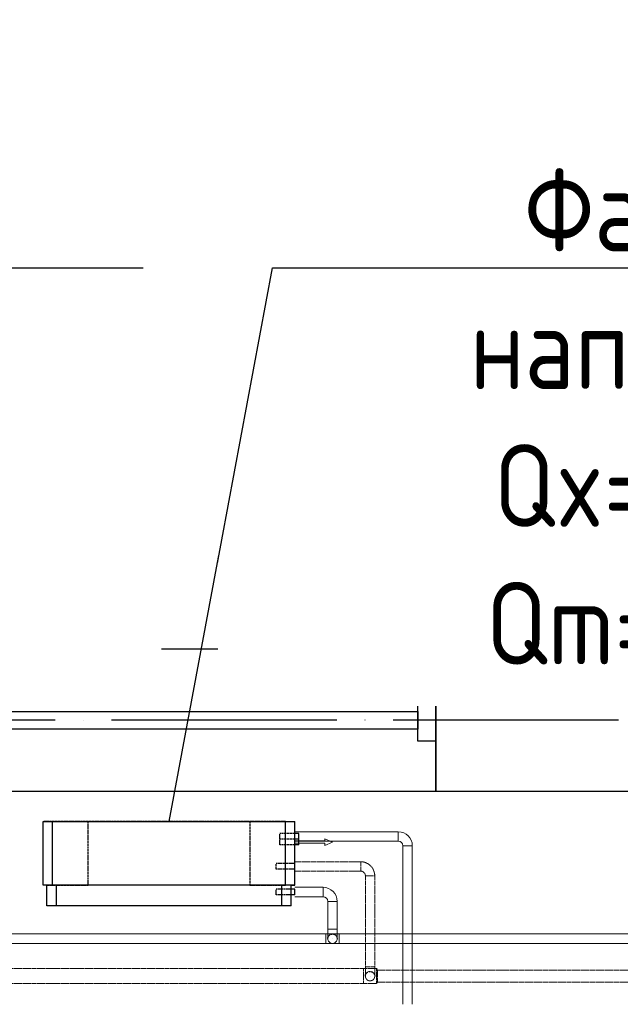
# Model space of a CAD drawing. Header units: millimetres. Extents: x 9824119 to 13672909, y -72394 to 462135.
# Tile 399 of 656: x 10234938 to 10236536, y 22706 to 25328. Entities that reach past the tile are written whole.
import ezdxf
from ezdxf import colors
from ezdxf.entities.mleader import LeaderData, LeaderLine
from ezdxf.math import Vec2, Vec3

# ---------------------------------------------------------------- set-up
doc = ezdxf.new("R2010")
doc.units = ezdxf.units.MM
for name, pattern in [('ACAD_ISO04W100', [30, 24, -3, 0, -3]), ('Hidden', [3, 2, -1]), ('UnderFloor', [7.5, 6, -1.5])]:
    doc.linetypes.add(name, pattern=pattern)
for name, color, linetype in [('1', 7, 'Continuous'), ('MAGI_GENERAL', 7, 'Continuous'), ('PIPE-H1', 7, 'Continuous'), ('PIPE-H1-COMPONENT-', 7, 'Continuous')]:
    doc.layers.add(name, color=color, linetype=linetype)
doc.layers.add('Оси', color=1, linetype='ACAD_ISO04W100', lineweight=0)
doc.styles.add('ISO_1.0', font='isocpeur.ttf')
doc.styles.add('ISOCPEUR', font='isocpeui.ttf')
doc.styles.add('СПДС', font='isocpeur.ttf')

# ---------------------------------------------------------------- blocks, each defined once
blk = doc.blocks.new('A$C20AA0F24')
at = {"color": 5}
for points in [[(-1878, 241.4), (-458, 241.4), (-458, 621.4), (-1878, 621.4)], [(-1830.5, 375.9), (-1830.5, 486.9), (-1878, 486.9), (-1878, 375.9)], [(-458, 375.9), (-458, 486.9), (-505.5, 486.9), (-505.5, 375.9)], [(-505.5, 407.7), (-505.5, 455.2), (-1830.5, 455.2), (-1830.5, 407.7)]]:
    blk.add_lwpolyline(points, close=True, dxfattribs=at)
blk = doc.blocks.new('ршролрролрр')
at = {"color": 253, "lineweight": 25}
blk.add_lwpolyline([(1584064.1, 1344702.2), (1582674.1, 1344702.2), (1582674.1, 1345082.2), (1584064.1, 1345082.2)], close=True, dxfattribs=at)
at = {"layer": 'Оси', "color": 18, "lineweight": 25, "ltscale": 25, "true_color": 0x000000}
blk.add_line((1608664.1, 1344892.2), (1570284.6, 1344892.2), dxfattribs=at)
at = {"color": 253, "lineweight": 25, "xscale": -1}
blk.add_blockref('A$C20AA0F24', (1580796.1, 1344460.7), dxfattribs=at)
blk = doc.blocks.new('_None')
blk = doc.blocks.new('*U3020')
at = {"layer": 'PIPE-H1', "color": 5, "linetype": 'Hidden', "lineweight": 20}
for p, q in [((10235887.8, 22801.2, 12.5), (10235890.2, 22797.2, 12.5)), ((10235887.8, 22761.2, 12.5), (10235890.2, 22765.2, 12.5))]:
    blk.add_line(p, q, dxfattribs=at)
at = {"layer": 'PIPE-H1', "color": 5, "linetype": 'Hidden', "lineweight": 20, "extrusion": (1, 0, 0)}
for centre, major_axis in [((10235887.8, 22781.2, 12.5), (0, 20)), ((10235890.2, 22781.2, 12.5), (0, 16))]:
    blk.add_ellipse(centre, major_axis=major_axis, ratio=1, start_param=0, end_param=3.141593, dxfattribs=at)
blk = doc.blocks.new('*U3142')
at = {"layer": 'PIPE-H1', "color": 82, "linetype": 'Continuous', "lineweight": 20}
for p, q in [((10235752.8, 22893.5, 12.5), (10235787.8, 22893.5, 12.5)), ((10235752.8, 22868.5, 12.5), (10235787.8, 22868.5, 12.5))]:
    blk.add_line(p, q, dxfattribs=at)
at = {"layer": 'PIPE-H1', "color": 82, "linetype": 'Continuous', "lineweight": 20, "extrusion": (1, 0, 0)}
for centre in [(10235752.8, 22881, 12.5), (10235787.8, 22881, 12.5)]:
    blk.add_ellipse(centre, major_axis=(0, 12.5), ratio=1, start_param=0, end_param=3.141593, dxfattribs=at)
blk = doc.blocks.new('*U3143')
at = {"layer": 'PIPE-H1', "color": 82, "linetype": 'Continuous', "lineweight": 20}
for p, q in [((10235752.8, 22893.5, 12.5), (10232977.8, 22893.5, 12.5)), ((10235752.8, 22868.5, 12.5), (10232977.8, 22868.5, 12.5))]:
    blk.add_line(p, q, dxfattribs=at)
blk = doc.blocks.new('*U3144')
at = {"layer": 'PIPE-H1', "color": 7, "linetype": 'Continuous', "lineweight": -3}
for p, q in [((10235770.3, 22881, 285), (10235770.3, 22881, 284)), ((10235770.3, 22881, 35), (10235770.3, 22881, 34))]:
    blk.add_line(p, q, dxfattribs=at)
blk = doc.blocks.new('*U3145')
at = {"layer": 'PIPE-H1', "color": 82, "linetype": 'Continuous', "lineweight": 20, "extrusion": (0, 1, 0)}
blk.add_ellipse((10235770.3, 22906, 560), major_axis=(-12.5, 0), ratio=1, start_param=0, end_param=3.141593, dxfattribs=at)
at = {"layer": 'PIPE-H1', "color": 82, "linetype": 'Continuous', "lineweight": 20, "extrusion": (1, 0, 0)}
for centre in [(10235757.8, 22906, 535), (10235782.8, 22906, 535)]:
    blk.add_ellipse(centre, major_axis=(0, 0, 25), ratio=1, start_param=0, end_param=1.570796, dxfattribs=at)
at = {"layer": 'PIPE-H1', "color": 1, "linetype": 'UnderFloor', "lineweight": -3, "extrusion": (0, 0, -1)}
blk.add_ellipse((10235770.3, 22881, 535), major_axis=(-12.5, 0), ratio=1, start_param=0, end_param=3.141593, dxfattribs=at)
at = {"layer": 'PIPE-H1', "color": 82, "linetype": 'Continuous', "lineweight": 20, "extrusion": (0, 0, -1)}
blk.add_ellipse((10235770.3, 22881, 535), major_axis=(12.5, 0), ratio=1, start_param=0, end_param=3.141593, dxfattribs=at)
blk = doc.blocks.new('*U3146')
at = {"layer": 'PIPE-H1', "color": 82, "linetype": 'Continuous', "lineweight": 20}
for p, q in [((10235757.8, 22980.2, 560), (10235757.8, 22906, 560)), ((10235782.8, 22980.2, 560), (10235782.8, 22906, 560))]:
    blk.add_line(p, q, dxfattribs=at)
blk = doc.blocks.new('*U3147')
at = {"layer": 'PIPE-H1', "color": 82, "linetype": 'Continuous', "lineweight": 20}
for major_axis in [(37.5, 0), (12.5, 0)]:
    blk.add_ellipse((10235745.3, 22980.2, 560), major_axis=major_axis, ratio=1, start_param=0, end_param=1.570796, dxfattribs=at)
at = {"layer": 'PIPE-H1', "color": 82, "linetype": 'Continuous', "lineweight": 20, "extrusion": (-1, 0, 0)}
blk.add_ellipse((10235745.3, 23005.2, 560), major_axis=(0, -12.5), ratio=1, start_param=0, end_param=3.141593, dxfattribs=at)
at = {"layer": 'PIPE-H1', "color": 82, "linetype": 'Continuous', "lineweight": 20, "extrusion": (0, -1, 0)}
blk.add_ellipse((10235770.3, 22980.2, 560), major_axis=(12.5, 0), ratio=1, start_param=0, end_param=3.141593, dxfattribs=at)
blk = doc.blocks.new('*U3148')
at = {"layer": 'PIPE-H1', "color": 82, "linetype": 'Continuous', "lineweight": 20}
for p, q in [((10235670.3, 23017.7, 560), (10235745.3, 23017.7, 560)), ((10235670.3, 22992.7, 560), (10235745.3, 22992.7, 560))]:
    blk.add_line(p, q, dxfattribs=at)
blk = doc.blocks.new('*U3150')
at = {"layer": 'PIPE-H1', "color": 82, "linetype": 'Continuous', "lineweight": 20}
for p, q in [((10238562.8, 22893.5, 12.5), (10235787.8, 22893.5, 12.5)), ((10238562.8, 22868.5, 12.5), (10235787.8, 22868.5, 12.5))]:
    blk.add_line(p, q, dxfattribs=at)
blk = doc.blocks.new('*U3298')
at = {"layer": 'PIPE-H1', "color": 5, "linetype": 'Hidden', "lineweight": 20}
for p, q in [((10238662.8, 22797.2, 12.5), (10235890.2, 22797.2, 12.5)), ((10238662.8, 22765.2, 12.5), (10235890.2, 22765.2, 12.5))]:
    blk.add_line(p, q, dxfattribs=at)
blk = doc.blocks.new('*U3311')
at = {"layer": 'PIPE-H1', "color": 5, "linetype": 'Hidden', "lineweight": 20}
for p, q in [((10235852.8, 22801.2, 12.5), (10235887.8, 22801.2, 12.5)), ((10235852.8, 22761.2, 12.5), (10235887.8, 22761.2, 12.5))]:
    blk.add_line(p, q, dxfattribs=at)
at = {"layer": 'PIPE-H1', "color": 5, "linetype": 'Hidden', "lineweight": 20, "extrusion": (1, 0, 0)}
blk.add_ellipse((10235852.8, 22781.2, 12.5), major_axis=(0, 20), ratio=1, start_param=0, end_param=3.141593, dxfattribs=at)
blk = doc.blocks.new('*U3312')
at = {"layer": 'PIPE-H1', "color": 5, "linetype": 'Hidden', "lineweight": 20}
for p, q in [((10235852.8, 22801.2, 12.5), (10233077.8, 22801.2, 12.5)), ((10235852.8, 22761.2, 12.5), (10233077.8, 22761.2, 12.5))]:
    blk.add_line(p, q, dxfattribs=at)
blk = doc.blocks.new('*U3313')
at = {"layer": 'PIPE-H1', "color": 7, "linetype": 'Continuous', "lineweight": -3}
for p, q in [((10235870.3, 22781.2, 300), (10235870.3, 22781.2, 299)), ((10235870.3, 22781.2, 50), (10235870.3, 22781.2, 49))]:
    blk.add_line(p, q, dxfattribs=at)
blk = doc.blocks.new('*U3314')
at = {"layer": 'PIPE-H1', "color": 5, "linetype": 'Hidden', "lineweight": 20, "extrusion": (0, 1, 0)}
blk.add_ellipse((10235870.3, 22806.2, 575), major_axis=(-12.5, 0), ratio=1, start_param=0, end_param=3.141593, dxfattribs=at)
at = {"layer": 'PIPE-H1', "color": 5, "linetype": 'Hidden', "lineweight": 20, "extrusion": (1, 0, 0)}
for centre in [(10235857.8, 22806.2, 550), (10235882.8, 22806.2, 550)]:
    blk.add_ellipse(centre, major_axis=(0, 0, 25), ratio=1, start_param=0, end_param=1.570796, dxfattribs=at)
at = {"layer": 'PIPE-H1', "color": 1, "linetype": 'UnderFloor', "lineweight": -3, "extrusion": (0, 0, -1)}
blk.add_ellipse((10235870.3, 22781.2, 550), major_axis=(-12.5, 0), ratio=1, start_param=0, end_param=3.141593, dxfattribs=at)
at = {"layer": 'PIPE-H1', "color": 5, "linetype": 'Hidden', "lineweight": 20, "extrusion": (0, 0, -1)}
blk.add_ellipse((10235870.3, 22781.2, 550), major_axis=(12.5, 0), ratio=1, start_param=0, end_param=3.141593, dxfattribs=at)
blk = doc.blocks.new('*U3315')
at = {"layer": 'PIPE-H1', "color": 5, "linetype": 'Hidden', "lineweight": 20}
for p, q in [((10235857.8, 23048.2, 575), (10235857.8, 22806.2, 575)), ((10235882.8, 23048.2, 575), (10235882.8, 22806.2, 575))]:
    blk.add_line(p, q, dxfattribs=at)
blk = doc.blocks.new('*U3316')
at = {"layer": 'PIPE-H1', "color": 5, "linetype": 'Hidden', "lineweight": 20}
for major_axis in [(37.5, 0), (12.5, 0)]:
    blk.add_ellipse((10235845.3, 23048.2, 575), major_axis=major_axis, ratio=1, start_param=0, end_param=1.570796, dxfattribs=at)
at = {"layer": 'PIPE-H1', "color": 5, "linetype": 'Hidden', "lineweight": 20, "extrusion": (-1, 0, 0)}
blk.add_ellipse((10235845.3, 23073.2, 575), major_axis=(0, -12.5), ratio=1, start_param=0, end_param=3.141593, dxfattribs=at)
at = {"layer": 'PIPE-H1', "color": 5, "linetype": 'Hidden', "lineweight": 20, "extrusion": (0, -1, 0)}
blk.add_ellipse((10235870.3, 23048.2, 575), major_axis=(12.5, 0), ratio=1, start_param=0, end_param=3.141593, dxfattribs=at)
blk = doc.blocks.new('*U3317')
at = {"layer": 'PIPE-H1', "color": 5, "linetype": 'Hidden', "lineweight": 20}
for p, q in [((10235670.3, 23085.7, 575), (10235845.3, 23085.7, 575)), ((10235670.3, 23060.7, 575), (10235845.3, 23060.7, 575))]:
    blk.add_line(p, q, dxfattribs=at)
blk = doc.blocks.new('*U3322')
at = {"layer": 'PIPE-H1', "color": 1, "linetype": 'Continuous', "lineweight": 20}
for p, q in [((10235957.8, 23128.2, 421), (10235957.8, 22706.2, 421)), ((10235982.8, 23128.2, 421), (10235982.8, 22706.2, 421))]:
    blk.add_line(p, q, dxfattribs=at)
blk = doc.blocks.new('*U3323')
at = {"layer": 'PIPE-H1', "color": 1, "linetype": 'Continuous', "lineweight": 20}
for major_axis in [(37.5, 0), (12.5, 0)]:
    blk.add_ellipse((10235945.3, 23128.2, 421), major_axis=major_axis, ratio=1, start_param=0, end_param=1.570796, dxfattribs=at)
at = {"layer": 'PIPE-H1', "color": 1, "linetype": 'Continuous', "lineweight": 20, "extrusion": (-1, 0, 0)}
blk.add_ellipse((10235945.3, 23153.2, 421), major_axis=(0, -12.5), ratio=1, start_param=0, end_param=3.141593, dxfattribs=at)
at = {"layer": 'PIPE-H1', "color": 1, "linetype": 'Continuous', "lineweight": 20, "extrusion": (0, -1, 0)}
blk.add_ellipse((10235970.3, 23128.2, 421), major_axis=(12.5, 0), ratio=1, start_param=0, end_param=3.141593, dxfattribs=at)
blk = doc.blocks.new('*U3324')
at = {"layer": 'PIPE-H1', "color": 1, "linetype": 'Continuous', "lineweight": 20}
for p, q in [((10235670.3, 23165.7, 421), (10235945.3, 23165.7, 421)), ((10235670.3, 23140.7, 421), (10235945.3, 23140.7, 421))]:
    blk.add_line(p, q, dxfattribs=at)
blk = doc.blocks.new('*U3527')
at = {"layer": 'PIPE-H1-COMPONENT-', "color": 7, "linetype": 'Continuous', "lineweight": -3}
blk.add_line((10235670.3, 23153.2, 421), (10235670.3, 23153.2, 420), dxfattribs=at)
blk = doc.blocks.new('*U3528')
at = {"layer": 'PIPE-H1-COMPONENT-', "color": 11, "linetype": 'Continuous', "lineweight": 20}
for p, q in [((10235750.3, 23141.2, 360), (10235670.3, 23141.2, 360)), ((10235670.3, 23141.2, 360), (10235670.3, 23135.2, 360)), ((10235670.3, 23135.2, 360), (10235750.3, 23135.2, 360)), ((10235770.3, 23138.2, 360), (10235750.3, 23147.2, 360)), ((10235750.3, 23147.2, 360), (10235750.3, 23141.2, 360)), ((10235750.3, 23129.2, 360), (10235770.3, 23138.2, 360)), ((10235750.3, 23135.2, 360), (10235750.3, 23129.2, 360))]:
    blk.add_line(p, q, dxfattribs=at)
at = {"layer": 'PIPE-H1-COMPONENT-', "color": 11, "linetype": 'Continuous', "lineweight": 20, "extrusion": (1, 0, 0)}
blk.add_circle((23138.2, 360, 10235670.3), 7.5, dxfattribs=at)
blk = doc.blocks.new('*U3529')
at = {"layer": 'MAGI_GENERAL', "color": 1, "linetype": 'UnderFloor', "lineweight": -3}
for p, q in [((10235120.3, 23193.2, 100), (10235000.3, 23193.2, 100)), ((10235000.3, 23193.2, 100), (10235000.3, 23193.2)), ((10235645.3, 23193.2, 100), (10235000.3, 23193.2, 100)), ((10235000.3, 23193.2, 100), (10235000.3, 23193.2, 535.5)), ((10235120.3, 23023.2, 100), (10235120.3, 23193.2, 100)), ((10235120.3, 23193.2, 100), (10235120.3, 23193.2)), ((10235550.3, 23193.2, 100), (10235550.3, 23023.2, 100)), ((10235645.3, 23193.2, 100), (10235550.3, 23193.2, 100)), ((10235550.3, 23193.2, 100), (10235550.3, 23193.2)), ((10235670.3, 23130.7, 100), (10235670.3, 23193.2, 100)), ((10235670.3, 23193.2, 100), (10235670.3, 23193.2)), ((10235670.3, 23193.2, 535.5), (10235670.3, 23193.2, 100)), ((10235670.3, 23130.7, 100), (10235670.3, 23193.2, 100)), ((10235670.3, 23160.7, 421), (10235630.3, 23160.7, 421)), ((10235670.3, 23145.7, 421), (10235630.3, 23145.7, 421)), ((10235670.3, 23130.7, 360), (10235630.3, 23130.7, 360)), ((10235659.9, 23080.7, 575), (10235620.3, 23080.7, 575)), ((10235670.3, 23065.7, 100), (10235670.3, 23080.7, 100)), ((10235670.3, 23065.7, 535.5), (10235670.3, 23080.7, 535.5)), ((10235670.3, 23065.7, 100), (10235670.3, 23080.7, 100)), ((10235659.9, 23065.7, 575), (10235620.3, 23065.7, 575)), ((10235000.3, 23023.2, 100), (10235000.3, 23023.2)), ((10235000.3, 23023.2, 535.5), (10235000.3, 23023.2, 100)), ((10235635.3, 23023.2, 100), (10235010.3, 23023.2, 100)), ((10235010.3, 23023.2, 100), (10235010.3, 23023.2, 535.5)), ((10235010.3, 23023.2, 535.5), (10235025.3, 23023.2, 586.2)), ((10235010.3, 23023.2, 100), (10235120.3, 23023.2, 100)), ((10235010.3, 23023.2, 100), (10235035.3, 23023.2, 100)), ((10235120.3, 23023.2, 100), (10235120.3, 23023.2)), ((10235550.3, 23023.2, 100), (10235635.3, 23023.2, 100)), ((10235550.3, 23023.2, 100), (10235550.3, 23023.2)), ((10235635.3, 23023.2, 620), (10235645.3, 23023.2, 586.2)), ((10235660.3, 23023.2, 535.5), (10235660.3, 23023.2, 100)), ((10235660.3, 22997.7, 100), (10235660.3, 23023.2, 100)), ((10235660.3, 23023.2, 100), (10235670.3, 23023.2, 100)), ((10235660.3, 23023.2, 100), (10235670.3, 23023.2, 100)), ((10235670.3, 23023.2, 100), (10235670.3, 23023.2)), ((10235670.3, 23023.2, 100), (10235670.3, 23023.2, 535.5)), ((10235653.1, 23012.7, 560), (10235620.3, 23012.7, 560)), ((10235653.1, 22997.7, 560), (10235620.3, 22997.7, 560)), ((10235660.3, 22997.7, 535.5), (10235660.3, 23012.7, 535.5)), ((10235010.3, 22968.2, 535.5), (10235010.3, 22968.2, 100)), ((10235660.3, 22968.2, 100), (10235660.3, 22968.2, 535.5))]:
    blk.add_line(p, q, dxfattribs=at)
at = {"layer": 'MAGI_GENERAL', "color": 7, "linetype": 'Continuous', "lineweight": -3}
for p, q in [((10235000.3, 23023.2, 535.5), (10235000.3, 23193.2, 535.5)), ((10235000.3, 23193.2, 535.5), (10235025.3, 23193.2, 630)), ((10235025.3, 23023.2, 630), (10235025.3, 23193.2, 630)), ((10235025.3, 23193.2, 630), (10235645.3, 23193.2, 630)), ((10235645.3, 23023.2, 630), (10235645.3, 23193.2, 630)), ((10235645.3, 23193.2, 630), (10235670.3, 23193.2, 535.5)), ((10235670.3, 23080.7, 535.5), (10235670.3, 23193.2, 535.5)), ((10235680.3, 23160.7, 421), (10235670.3, 23160.7, 421)), ((10235680.3, 23145.7, 421), (10235670.3, 23145.7, 421)), ((10235680.3, 23130.7, 360), (10235670.3, 23130.7, 360)), ((10235670.3, 23080.7, 575), (10235659.9, 23080.7, 575)), ((10235670.3, 23065.7, 575), (10235659.9, 23065.7, 575)), ((10235670.3, 23023.2, 535.5), (10235670.3, 23065.7, 535.5)), ((10235025.3, 23023.2, 630), (10235000.3, 23023.2, 535.5)), ((10235010.3, 22968.2, 535.5), (10235010.3, 23023.2, 535.5)), ((10235645.3, 23023.2, 630), (10235025.3, 23023.2, 630)), ((10235035.3, 22968.2, 620), (10235035.3, 23023.2, 620)), ((10235635.3, 22968.2, 620), (10235635.3, 23023.2, 620)), ((10235670.3, 23023.2, 535.5), (10235645.3, 23023.2, 630)), ((10235660.3, 23012.7, 535.5), (10235660.3, 23023.2, 535.5)), ((10235670.3, 23012.7, 560), (10235653.1, 23012.7, 560)), ((10235670.3, 22997.7, 560), (10235653.1, 22997.7, 560)), ((10235660.3, 22968.2, 535.5), (10235660.3, 22997.7, 535.5)), ((10235035.3, 22968.2, 620), (10235010.3, 22968.2, 535.5)), ((10235635.3, 22968.2, 620), (10235035.3, 22968.2, 620)), ((10235660.3, 22968.2, 535.5), (10235635.3, 22968.2, 620))]:
    blk.add_line(p, q, dxfattribs=at)
at = {"layer": 'MAGI_GENERAL', "color": 1, "linetype": 'UnderFloor', "lineweight": -3, "extrusion": (-1, 0, 0)}
for centre in [(10235630.3, 23153.2, 421), (10235630.3, 23138.2, 360), (10235620.3, 23073.2, 575), (10235620.3, 23005.2, 560)]:
    blk.add_ellipse(centre, major_axis=(0, -7.5), ratio=1, start_param=0, end_param=3.141593, dxfattribs=at)
at = {"layer": 'MAGI_GENERAL', "color": 7, "linetype": 'Continuous', "lineweight": -3, "extrusion": (-1, 0, 0)}
for centre in [(10235680.3, 23153.2, 421), (10235680.3, 23138.2, 360), (10235670.3, 23073.2, 575), (10235670.3, 23005.2, 560)]:
    blk.add_ellipse(centre, major_axis=(0, -7.5), ratio=1, start_param=0, end_param=3.141593, dxfattribs=at)

msp = doc.modelspace()

# ---------------------------------------------------------------- block references
msp.add_blockref('ршролрролрр', (8653371.2, -1321429.7))
at = {"layer": 'PIPE-H1'}
for name in ['*U3324', '*U3323', '*U3322', '*U3317', '*U3316', '*U3315', '*U3148', '*U3147', '*U3146', '*U3143', '*U3142', '*U3145', '*U3150', '*U3144', '*U3312', '*U3311', '*U3314', '*U3313', '*U3020', '*U3298']:
    msp.add_blockref(name, (0, 0), dxfattribs=at)
at = {"layer": 'PIPE-H1-COMPONENT-'}
for name in ['*U3527', '*U3528']:
    msp.add_blockref(name, (0, 0), dxfattribs=at)

# ---------------------------------------------------------------- next in the draw order: leaders
at = {"color": 5, "lineweight": 25, "ltscale": 15}
ml = msp.add_multileader_mtext('Standard', dxfattribs=at)
ml.set_content('{\\fGOST Common|b0|i0|c204|p34;\\W0.9;\\C256;Фанкойл напольный Qx=1,6kBm Qm=2,1kBm}', color=14, style='СПДС')
ml.set_leader_properties()
ml.set_arrow_properties(name='NONE')
ml.build(insert=Vec2(0, 0))
ml.multileader.update_dxf_attribs({"text_left_attachment_type": 6, "text_right_attachment_type": 6, "dogleg_length": 0.36, "arrow_head_size": 100})
ctx = ml.context
ctx.base_point, ctx.char_height, ctx.arrow_head_size, ctx.plane_origin = Vec3(10232800.8, 24667.1, 630), 220, 100, Vec3(10222313.5, 37888.2, 630)
ctx.left_attachment, ctx.right_attachment, ctx.text_align_type = 6, 6, 1
notes = []
notes.append((ctx, [(1, (1, 1, 0), (10232800.5, 24667.1, 630), (1, 0), 0.36, [(1, [(10232525.3, 23193.2, 630)], 0, [])])]))
ctx.mtext.insert, ctx.mtext.width, ctx.mtext.defined_height, ctx.mtext.alignment, ctx.mtext.flow_direction = Vec3(10233985.1, 24931.1, 630), 2438.932, 630, 2, 5
ctx.mtext.has_bg_fill, ctx.mtext.bg_color, ctx.mtext.bg_scale_factor, ctx.mtext.bg_transparency, ctx.mtext.use_window_bg_color = 1, -1027028792, 1.5, 0, 1
ml = msp.add_multileader_mtext('Standard', dxfattribs=at)
ml.set_content('{\\fGOST Common|b0|i0|c204|p34;\\W0.9;\\C256;Фанкойл напольный Qx=1,6kBm Qm=2,1kBm}', color=14, style='СПДС')
ml.set_leader_properties()
ml.set_arrow_properties(name='NONE')
ml.build(insert=Vec2(0, 0))
ml.multileader.update_dxf_attribs({"text_left_attachment_type": 6, "text_right_attachment_type": 6, "dogleg_length": 0.36, "arrow_head_size": 100})
ctx = ml.context
ctx.base_point, ctx.char_height, ctx.arrow_head_size, ctx.plane_origin = Vec3(10235610.8, 24667.1, 630), 220, 100, Vec3(10225123.5, 37888.2, 630)
ctx.left_attachment, ctx.right_attachment, ctx.text_align_type = 6, 6, 1
notes.append((ctx, [(1, (1, 1, 0), (10235610.5, 24667.1, 630), (1, 0), 0.36, [(1, [(10235335.3, 23193.2, 630)], 0, [])])]))
ctx.mtext.insert, ctx.mtext.width, ctx.mtext.defined_height, ctx.mtext.alignment, ctx.mtext.flow_direction = Vec3(10236795.1, 24931.1, 630), 2438.932, 630, 2, 5
ctx.mtext.has_bg_fill, ctx.mtext.bg_color, ctx.mtext.bg_scale_factor, ctx.mtext.bg_transparency, ctx.mtext.use_window_bg_color = 1, -1027028792, 1.5, 0, 1
for ctx, leaders in notes:
    for number, flags, end, landing, length, lines in leaders:
        leader = LeaderData()
        leader.index, (leader.has_last_leader_line, leader.has_dogleg_vector, leader.attachment_direction) = number, flags
        leader.last_leader_point, leader.dogleg_vector, leader.dogleg_length = Vec3(end), Vec3(landing), length
        for number, points, colour, breaks in lines:
            line = LeaderLine()
            line.index, line.vertices, line.color, line.breaks = number, Vec3.list(points), colors.encode_raw_color(colour), breaks
            leader.lines.append(line)
        ctx.leaders.append(leader)

# ---------------------------------------------------------------- next in the draw order: block references
at = {"layer": 'MAGI_GENERAL'}
msp.add_blockref('*U3529', (0, 0), dxfattribs=at)

# ---------------------------------------------------------------- next in the draw order: texts
at = {"char_height": 300, "attachment_point": 1, "style": 'ISOCPEUR'}
for s, insert, width in [('\\pi13638.10589;{\\fISOCPEUR|b0|i0|c204|p34;\\H1.66667x;\\L\\C7;\\P\\pi10874.35036;\\H1.1x;Общие указания\\l\\P\\pi13638.10589;\\P\\pi-900,l1200,t1200;\\H0.72727x;1.^IПроект выполнен на основании задания заказчика и задания на проектирование архитектурно-строительных чертежей.\\P2.^IПроект соответствует действующим нормам :\\P\\pl900,t900;\\fSymbol|b0|i0|c2|p18;·^I\\fISOCPEUR|b0|i0|c204|p34;КМК 2. 04.05-97* "Отопление, вентиляция и кондиционирование воздуха".\\P\\fSymbol|b0|i0|c2|p18;·^I\\fISOCPEUR|b0|i0|c204|p34;ШНК 2.08.02-09* "Общественные здания и сооружение" \\P\\fSymbol|b0|i0|c2|p18;·^I\\fISOCPEUR|b0|i0|c204|p34;КМК 2.01.01-94 "Климатические и физико-геологические данные для проектирования".\\P\\fSymbol|b0|i0|c2|p18;·^I\\fISOCPEUR|b0|i0|c204|p34;КМК 2.01.04-97* "Строительная теплотехника".\\P\\fSymbol|b0|i0|c2|p18;·^I\\fISOCPEUR|b0|i0|c204|p34;ГОСТ 21.602-2003 "Правила выполнения рабочей документации отопления, вентиляции и кондиционирования".\\P\\fSymbol|b0|i0|c2|p18;·^I\\fISOCPEUR|b0|i0|c204|p34;ШНК \\fISOCPEUR|b0|i0|c186|p34;2.01.02-04\\fISOCPEUR|b0|i0|c204|p34; - \\fISOCPEUR|b0|i0|c186|p34;"\\fISOCPEUR|b0|i0|c204|p34;Пожарная безопасность зданий и сооружений\\fISOCPEUR|b0|i0|c186|p34;"\\fISOCPEUR|b0|i0|c204|p34;;\\P\\pl1200,t1200;3.^I  Расчетные параметры наружного воздуха для проектирования отопления, вентиляции и кондиционирования воздуха приняты по КМК 2.01.01-94.\\P\\pi-300,l300,tz;      Для проектирования отопления, вентиляции и кондиционирования воздуха: \\P\\pl1500,t1500;-^IХолодный  период  года Тн\\fISOCPEUR|b0|i0|c186|p34;=-14.0°C\\fISOCPEUR|b0|i0|c204|p34;; I=-12,4 кДж/кг (Парам. Б);\\P-^IТеплый  период  года Тн=33°C; I=55,7 кДж/кг  (Парам. А);\\P-^IТеплый  период  года Тн=37,5°C; I=65,2 кДж/кг (Парам. Б);\\P-^IСкорость ветра  - V=1,6 м/сек - холодный период;\\P-^IСкорость ветра  - V=1,9 м/сек - теплый  период;\\P-^IПродолжительность отопительного периода  Zот.пер.=129суток;\\P-^IСредняя температура отопительного периода  tот.пер.=2,7°C;\\P-^IБарометрическое давление в районе строительства Рбар=950 Гпа.\\P\\pi600,l0,tz;\\P\\pi11458.1097;\\LТЕПЛОСНАБЖЕНИЕ\\P\\pi13638.10589;\\l\\P\\pi0;\\C0;В качестве источника тепла выбран установленный во дворе здания тепловой насос, рассчитанный на работу в температурном режиме 40–30 °C.^J^JСистема отопления спроектирована как двухтрубная, в ней используются напольный фанкойл.\\P^JОсновным источником тепла является тепловой насос. \\P^JОсновное охлаждение осуществляется с помощью\\Pтепловых насосов. Для отвода конденсата, образующегося в фанкойлах, предусмотрены дренажные трубы. Основные водосточные и обратные трубы выполнены из полипропилена. \\P\\pi600;^JОсновные подающие и обратные трубы выполнены из полипропилена. Слив воды из системы осуществляется через регулировочный узел. Для снижения теплопотерь через трубы выполнены работы по теплоизоляции.\\C7; \\P\\pi12278.10827;\\LОТОПЛЕНИЕ\\l\\P\\pi0;  Для достижения  комфортных условий в зимнее время и компенсации теплопотерь в помещениях установлены \\C0;фанкойл\\C7;ы обеспечивающие в помещениях нормируемую температуру воздуха:\\P\\pi-300,l1500,t1500;-^IКабинет врача +20°C.\\P-^IЗал       +22°C.\\P-^IФизиотерапия     +21°C.\\P\\pi0,l0,tz;   На каждом приборе предусматривается устанавка термостатического клапана и запорного крана. Рекомендуется применить трубопроводы стабильные полипропиленовые. Система теплоснабжения \\C0;фанкойл\\C7;ов двухтрубная с принудительной циркуляцией, горизонтальная. Удаление воздуха осуществляется из воздухоспускных кранов установленных в \\C0;фанкойл\\C7;ах. Все монтажные и наладочные работы проводить в соответствии с нормативными документами и инструкциям фирм-изготовителя.}', (9986122.2, 27067.1), 27276.212), ('{\\fISOCPEUR|b0|i0|c204|p34;\\C7;^I\\A1;\\L\\P\\pi10515.36534;\\H1.33333x;ВЕНТИЛЯЦИЯ\\P\\pi0;\\l^IВ здании предусмотрена приточно-вытяжная вентиляция с естественным и \\Pмеханическим побуждением, для функционально различных и конструктивно раздельных групп \\Pпомещений.   ^I  \\P^IТакже предусматривается естественная вентиляция с удалением и поступлением воздуха через окна и двери.\\P^IУдаление воздуха из помещений производится с помощью вытяжных решеток.\\P^IМатериал воздуховодов - тонколистовая оцинкованная сталь по ГОСТ 14918-80.\\P^IВоздуховоды систем вытяжной вентиляции выполняются класса "Н" (нормально плотный).\\P^IМонтаж систем вентиляции выполнить в соответствии с \\A0;КМК 3.05.01.-9\\A1;7\\P\\A0;\\L\\P\\pi12075.36144;\\P\\pi7995.37164;ПРИМЕЧАНИЯ (ТЕПЛОСНАБЖЕНИЕ)\\P\\pi-900,l900,t900;\\l1.^IЧертеж читать совместно со спецификацией и с другими разделами проекта.\\P2.^IМонтаж оборудования и трубопроводов производить в соответствии с местными \\P\\pi0;действующими нормами и правилами, и требованиями завода-изготовителя оборудования.\\P\\pi-900;3.^IТрубопроводы системы теплоснабжения радиаторов приняты полипропиленовыми.\\P4.^IНа планах и схемах указаны наружный диаметр и толщина стенки полипропиленовых \\P\\pi0;трубопроводов.\\P\\pi-900;5.^IПриборы и трубопроводы нанесены условно.\\P6.^IУклон трубопроводов выполнить согласно схемам в сторону ближайшего вертикального \\P\\pi0;стояка.\\P\\pi-900;7.^IВсе отметки указаны от уровня пола этажа. \\P8.^IКрепить трубу в штробе каждые 2 метра.\\P9.^IТрубопроводы отопления, прокладываемые в полу покрыть трубчатой тепловой изоляцией \\P\\pi0;из вспученного полителена "Isocom" толщиной 9 мм.\\P\\pi-900;10.^IДиаметры запорно-регулирующей арматуры и фильтров соответствуют диаметру \\P\\pi0;трубопроводов, если не указано иное.\\P\\pi3390,l600,tz;\\P\\pi5455.37799,l0;\\LПРИМЕЧАНИЯ (ВЕНТИЛЯЦИЯ И КОНДИЦИОНИРОВАНИЕ)\\l\\P\\pi-900,l900,t900;1.^IВентиляционные системы показаны условно.\\P2.^IЧертеж читать совместно со спецификацией и остальными разделами проекта \\P3.^IВсе неплотности при пересечении инженерными коммуникациями огнестойких стен, \\P\\pi0;перекрытий и перегородок заделать материалами, соответствующими по степени \\Pогнестойкости пересекаемым ограждениям.\\P\\pi-900;4.^IВ сан-узлах двери не оборудованные переточными решетками, предусмотреть с \\P\\pi0;подрезкой дверного полотна, высота щели не менее 20 мм. Если конструкция дверей не \\Pпозволяет предусмотреть щели в нижней части, то необходимо выполнить установку \\Pжалюзийной решетки в нижней половине двери.\\P\\pi-900;5.^IРазместить все приборы для измерения температуры, давления и скорости потока в \\P\\pi0;доступных местах с прямыми секциями труб или воздуховодов наверху или внизу, \\Pсогласно рекомендациям завода изготовителя для точности показаний.\\P\\pi-900;6.^IУстановить расположение диффузоров, отдушин и вентиляционных решеток согласно \\P\\pi0;архитектурным планам потолка, освещения и другим деталям/узлам потолка и \\Pвыполнить незначительные изменения для обеспечения соответствия.\\P\\pi-900;7.^IМонтаж оборудования выполнить в соответствии с местными нормами и правилами, а \\P\\pi0;так же требованиями завода-изготовителя оборудования \\P\\pi-900;8.^IВсе отметки оборудований даны от пола этажа.\\P}', (10015733.6, 26003.4), 24350.724)]:
    msp.add_mtext(s, dxfattribs=dict(at, insert=insert, width=width))
at = {"layer": '1', "lineweight": 20, "ltscale": 50, "insert": (10047177.2, 25279.7), "char_height": 350, "attachment_point": 1, "style": 'ISO_1.0'}
msp.add_mtext_dynamic_manual_height_columns('\\pi786.44418;Наименование расчетного параметра', width=9937.888, gutter_width=1750, heights=[0], dxfattribs=at)

doc.saveas('drawing.dxf')
